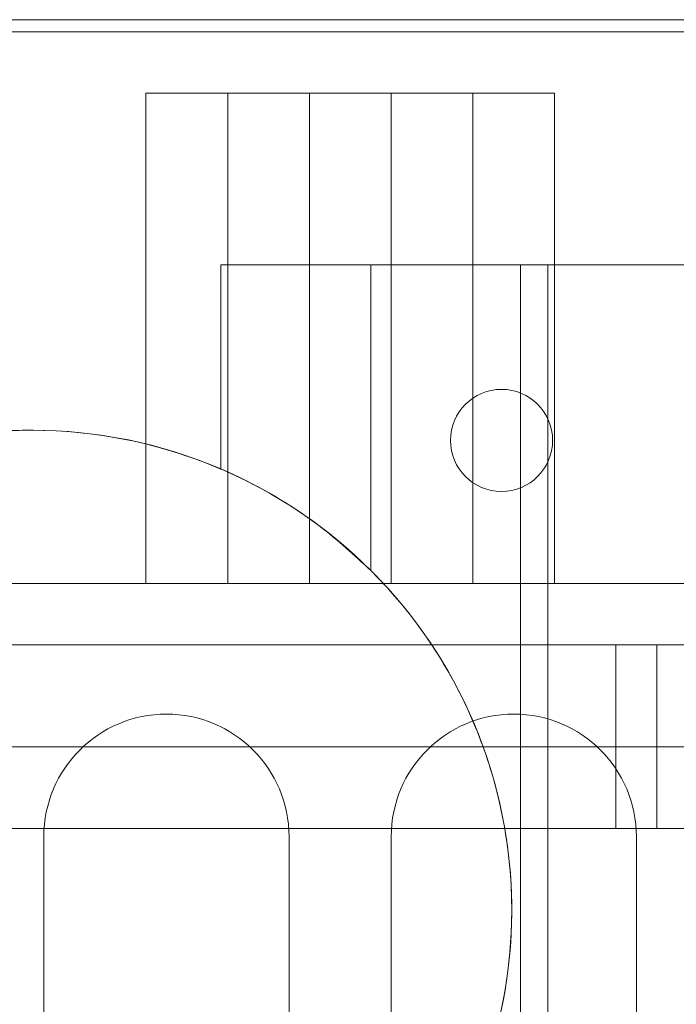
# Model space of a CAD drawing. Header units: millimetres. Extents: x 0 to 658, y -2 to 210.
# Tile 643 of 656: x 98.96 to 102.17, y 71.4 to 76.23. Entities that reach past the tile are written whole.
import ezdxf

# ---------------------------------------------------------------- set-up
doc = ezdxf.new("R2010")
doc.units = ezdxf.units.MM

msp = doc.modelspace()

# ---------------------------------------------------------------- linework, layer by layer
at = {"color": 7, "linetype": 'Continuous', "lineweight": 15}
for p, q in [((158.6785, 76.2255), (86.4785, 76.2255)), ((158.1385, 76.2255), (87.0185, 76.2255)), ((87.4785, 76.2255), (157.6785, 76.2255)), ((87.1785, 76.1655), (157.9785, 76.1655)), ((99.5785, 75.8655), (99.5785, 73.4655)), ((99.5785, 75.8655), (101.5785, 75.8655)), ((99.9785, 75.8655), (99.5785, 75.8655)), ((100.3785, 75.8655), (99.9785, 75.8655)), ((99.9785, 73.4655), (99.9785, 75.8655)), ((100.7785, 75.8655), (100.3785, 75.8655)), ((100.3785, 73.4655), (100.3785, 75.8655)), ((101.1785, 75.8655), (100.7785, 75.8655)), ((100.7785, 75.8655), (100.7785, 73.4655)), ((101.1785, 73.4655), (101.1785, 75.8655)), ((101.5785, 75.8655), (101.1785, 75.8655)), ((101.5785, 73.4655), (101.5785, 75.8655)), ((103.0114, 75.0255), (99.9455, 75.0255)), ((99.9455, 74.0249), (99.9455, 75.0255)), ((99.9455, 75.0255), (100.6787, 75.0255)), ((100.6787, 75.0255), (101.4119, 75.0255)), ((100.6787, 73.5286), (100.6787, 75.0255)), ((101.4119, 75.0255), (101.4119, 63.4255)), ((101.545, 75.0255), (101.4119, 75.0255)), ((101.545, 75.0255), (102.2782, 75.0255)), ((101.545, 63.4255), (101.545, 75.0255)), ((87.3785, 73.4655), (157.7785, 73.4655)), ((157.7658, 73.4655), (87.3912, 73.4655)), ((87.9785, 73.4655), (157.1785, 73.4655)), ((99.5785, 73.4655), (98.7785, 73.4655)), ((99.5785, 73.4655), (99.9785, 73.4655)), ((99.9785, 73.4655), (100.3785, 73.4655)), ((100.3785, 73.4655), (100.7785, 73.4655)), ((100.7785, 73.4655), (101.1785, 73.4655)), ((101.1785, 73.4655), (101.5785, 73.4655)), ((101.5785, 73.4655), (103.6785, 73.4655)), ((118.8785, 73.1655), (87.0785, 73.1655)), ((158.0785, 73.1655), (87.0785, 73.1655)), ((117.2785, 73.1655), (87.0785, 73.1655)), ((107.6285, 73.1655), (87.0785, 73.1655)), ((105.8285, 73.1655), (87.0785, 73.1655)), ((102.3785, 73.1655), (89.1785, 73.1655)), ((101.8785, 73.1655), (96.2785, 73.1655)), ((102.0785, 73.1655), (101.8785, 73.1655)), ((101.8785, 73.1655), (102.0785, 73.1655)), ((101.8785, 73.1655), (101.8785, 72.2655)), ((102.0785, 72.2655), (102.0785, 73.1655)), ((87.4785, 72.6655), (157.6785, 72.6655)), ((118.8785, 72.2655), (87.4785, 72.2655)), ((157.6785, 72.2655), (87.4785, 72.2655)), ((105.8285, 72.2655), (87.4785, 72.2655)), ((117.2785, 72.2655), (87.4785, 72.2655)), ((107.6285, 72.2655), (87.4785, 72.2655)), ((102.3785, 72.2655), (89.1785, 72.2655)), ((101.8785, 72.2655), (96.2785, 72.2655)), ((101.8785, 72.2655), (102.0785, 72.2655)), ((102.0785, 72.2655), (101.8785, 72.2655)), ((99.0785, 72.2255), (99.0785, 68.6255)), ((100.2785, 68.6255), (100.2785, 72.2255)), ((100.7785, 72.2255), (100.7785, 68.6255)), ((101.9785, 68.6255), (101.9785, 72.2255))]:
    msp.add_line(p, q, dxfattribs=at)
for centre, radius in [((101.3185, 74.1655), 0.25), ((101.3185, 74.1655), 0.25), ((99.0185, 71.8655), 2.35)]:
    msp.add_circle(centre, radius, dxfattribs=at)
for centre, radius, start, end in [((99.0185, 71.8655), 2.35, 66.7659, 110.0857), ((99.6785, 72.2255), 0.6, 0, 180), ((99.6785, 72.2255), 0.6, 0, 180), ((101.3785, 72.2255), 0.6, 0, 180), ((101.3785, 72.2255), 0.6, 0, 180)]:
    msp.add_arc(centre, radius, start, end, dxfattribs=at)
for points, knots in [([(100.6787, 73.5286), (100.5989, 73.6027), (100.4186, 73.7698), (100.143, 73.9376), (99.9697, 74.0142), (99.9455, 74.0249)], [0, 0, 0, 0, 0.4063601, 0.9171157, 1, 1, 1, 1]), ([(100.6787, 70.2023), (100.7588, 70.289), (100.9451, 70.4906), (101.2317, 70.9901), (101.4002, 71.6588), (101.3527, 72.3003), (101.19, 72.7922), (101.0027, 73.1459), (100.8128, 73.3909), (100.7062, 73.5005), (100.6787, 73.5286)], [0, 0, 0, 0, 0.107131, 0.249286, 0.44562, 0.644746, 0.747023, 0.853112, 0.962212, 1, 1, 1, 1])]:
    msp.add_open_spline(points, degree=3, knots=knots, dxfattribs=at)

doc.saveas('drawing.dxf')
